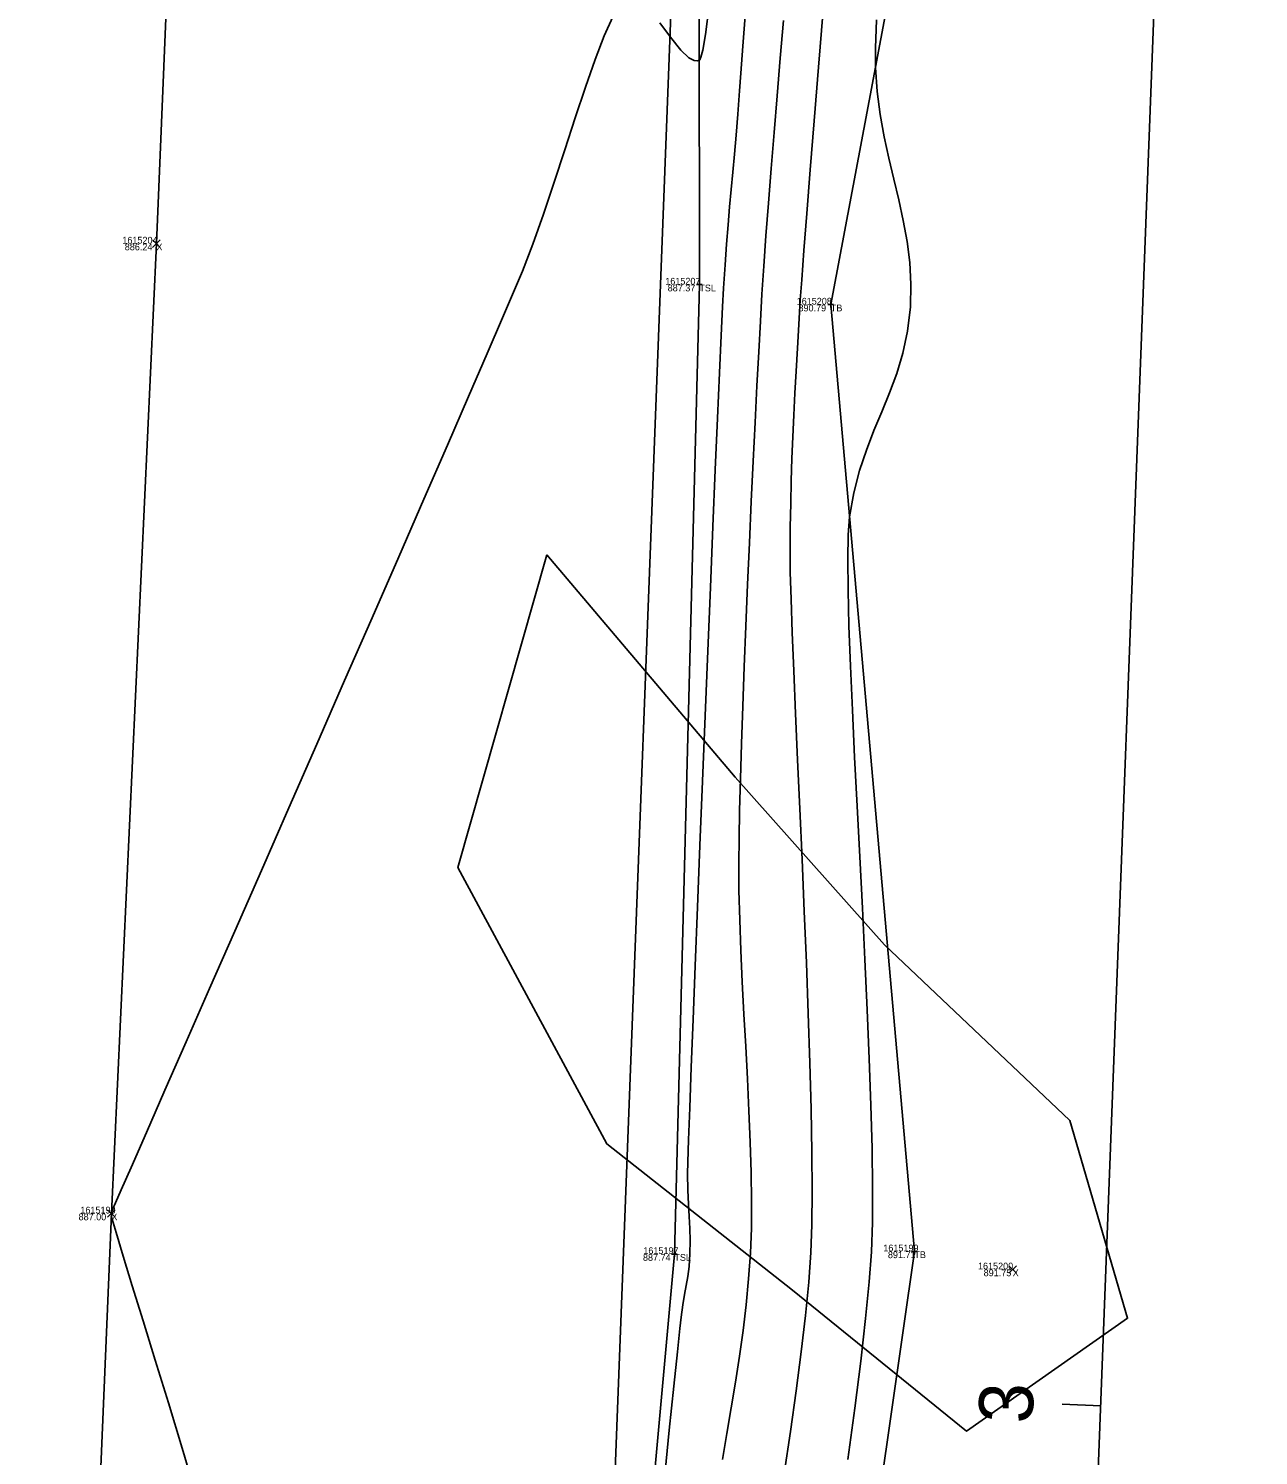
# Model space of a CAD drawing. Extents: x 1957117 to 1971063, y 701601 to 715861.
# Drawn here: x 1962653.6 to 1962717.3, y 702295.5 to 702369.4 of the extents above; entities that cross this region are included whole.
import ezdxf

# ---------------------------------------------------------------- set-up
doc = ezdxf.new("R2010")
doc.units = 0
for name, color, linetype in [('AP_X_Lights', 7, 'Continuous'), ('DT_X_Break_Line', 7, 'Continuous'), ('DT_X_Contour_Major', 7, 'Continuous'), ('DT_X_Contour_Minor', 7, 'Continuous'), ('DT_X_TIN_Hull', 7, 'Continuous'), ('GE_X_CL_20', 7, 'Continuous'), ('PV_P_Drive', 7, 'Continuous'), ('PV_P_Shoulder', 7, 'Continuous'), ('RS_Raster1', 7, 'Continuous'), ('RW_X_Esmt_RR', 7, 'Continuous'), ('SC_Scratch1', 7, 'Continuous'), ('VG_X_Tree_Line_Rt', 7, 'Continuous')]:
    doc.layers.add(name, color=color, linetype=linetype)

msp = doc.modelspace()

# ---------------------------------------------------------------- linework, layer by layer
at = {"layer": 'AP_X_Lights'}
for p, q in [((1962660.068, 702358.044), (1962660.456, 702358.434)), ((1962660.068, 702358.434), (1962660.456, 702358.044)), ((1962657.737, 702307.816), (1962658.125, 702308.206)), ((1962657.737, 702308.206), (1962658.125, 702307.816)), ((1962704.416, 702304.919), (1962704.804, 702305.309)), ((1962704.416, 702305.309), (1962704.804, 702304.919))]:
    msp.add_line(p, q, dxfattribs=at)
at = {"layer": 'DT_X_Break_Line'}
for points in [[(1962712.212, 702702.955), (1962716.271, 702654.75), (1962711.053, 702609.737), (1962713.646, 702554.428), (1962708.781, 702505.283), (1962707.233, 702455.469), (1962704.944, 702406.927), (1962695.192, 702355.079), (1962699.519, 702306.049), (1962692.358, 702256.103), (1962693.103, 702205.318), (1962697.09, 702154.707), (1962695.369, 702143.214), (1962687.557, 702105.709), (1962680.996, 702055.861)], [(1962672.291, 702056.441), (1962678.402, 702106.354), (1962662.847, 702156.902), (1962653.64, 702207.97), (1962682.578, 702256.2), (1962687.088, 702305.912), (1962688.383, 702356.115), (1962688.326, 702413.221), (1962687.321, 702456.746), (1962695.78, 702508.037), (1962696.797, 702556.263), (1962699.455, 702605.505), (1962702.117, 702657.987), (1962703.272, 702699.736)]]:
    msp.add_lwpolyline(points, dxfattribs=at)
at = {"layer": 'DT_X_Contour_Major'}
msp.add_lwpolyline([(1962694.796, 702370.323), (1962694.554, 702367.372), (1962694.328, 702364.596), (1962694.123, 702362.05), (1962693.944, 702359.792), (1962693.796, 702357.879), (1962693.683, 702356.37), (1962693.612, 702355.319), (1962693.535, 702354.04), (1962693.461, 702352.818), (1962693.393, 702351.639), (1962693.33, 702350.491), (1962693.273, 702349.362), (1962693.223, 702348.239), (1962693.179, 702347.109), (1962693.142, 702345.961), (1962693.114, 702344.781), (1962693.093, 702343.556), (1962693.082, 702342.276), (1962693.092, 702341.231), (1962693.13, 702339.826), (1962693.192, 702338.106), (1962693.272, 702336.115), (1962693.368, 702333.898), (1962693.474, 702331.5), (1962693.588, 702328.966), (1962693.703, 702326.34), (1962693.817, 702323.668), (1962693.925, 702320.994), (1962694.023, 702318.363), (1962694.106, 702315.82), (1962694.171, 702313.409), (1962694.214, 702311.176), (1962694.229, 702309.166), (1962694.214, 702307.422), (1962694.164, 702305.99), (1962694.053, 702304.455), (1962693.883, 702302.729), (1962693.663, 702300.843), (1962693.4, 702298.83), (1962693.104, 702296.72), (1962692.783, 702294.545)], dxfattribs=at)
msp.add_lwpolyline([(1962694.796, 702370.323), (1962694.554, 702367.372), (1962694.328, 702364.596), (1962694.123, 702362.05), (1962693.944, 702359.792), (1962693.796, 702357.879), (1962693.683, 702356.37), (1962693.612, 702355.319), (1962693.535, 702354.04), (1962693.461, 702352.818), (1962693.393, 702351.639), (1962693.33, 702350.491), (1962693.273, 702349.362), (1962693.223, 702348.239), (1962693.179, 702347.109), (1962693.142, 702345.961), (1962693.114, 702344.781), (1962693.093, 702343.556), (1962693.082, 702342.276), (1962693.092, 702341.231), (1962693.13, 702339.826), (1962693.192, 702338.106), (1962693.272, 702336.115), (1962693.368, 702333.898), (1962693.474, 702331.5), (1962693.588, 702328.966), (1962693.703, 702326.34), (1962693.817, 702323.668), (1962693.925, 702320.994), (1962694.023, 702318.363), (1962694.106, 702315.82), (1962694.171, 702313.409), (1962694.214, 702311.176), (1962694.229, 702309.166), (1962694.214, 702307.422), (1962694.164, 702305.99), (1962694.053, 702304.455), (1962693.883, 702302.729), (1962693.663, 702300.843), (1962693.4, 702298.83), (1962693.104, 702296.72), (1962692.783, 702294.545)], dxfattribs=at)
at = {"layer": 'DT_X_Contour_Minor'}
for points in [[(1962686.33, 702369.679), (1962686.893, 702368.923), (1962687.432, 702368.247), (1962687.835, 702367.865), (1962688.114, 702367.719), (1962688.288, 702367.708), (1962688.371, 702367.732), (1962688.402, 702367.757), (1962688.464, 702367.884), (1962688.562, 702368.257), (1962688.7, 702369.073), (1962688.883, 702370.558)], [(1962686.33, 702369.679), (1962686.893, 702368.923), (1962687.432, 702368.247), (1962687.835, 702367.865), (1962688.114, 702367.719), (1962688.288, 702367.708), (1962688.371, 702367.732), (1962688.402, 702367.757), (1962688.464, 702367.884), (1962688.562, 702368.257), (1962688.7, 702369.073), (1962688.883, 702370.558)], [(1962657.934, 702308.077), (1962657.997, 702308.221), (1962658.15, 702308.571), (1962658.444, 702309.242), (1962658.95, 702310.394), (1962659.747, 702312.21), (1962660.705, 702314.395), (1962661.803, 702316.896), (1962663.017, 702319.661), (1962664.323, 702322.637), (1962665.699, 702325.773), (1962667.121, 702329.016), (1962668.566, 702332.313), (1962670.012, 702335.614), (1962671.434, 702338.864), (1962672.811, 702342.013), (1962674.119, 702345.008), (1962675.334, 702347.795), (1962676.434, 702350.325), (1962677.395, 702352.543), (1962678.195, 702354.397), (1962678.81, 702355.836), (1962679.217, 702356.807), (1962679.76, 702358.211), (1962680.312, 702359.766), (1962680.866, 702361.414), (1962681.416, 702363.096), (1962681.956, 702364.755), (1962682.48, 702366.332), (1962682.983, 702367.767), (1962683.458, 702369.004), (1962683.899, 702369.984)], [(1962657.934, 702308.077), (1962657.997, 702308.221), (1962658.15, 702308.571), (1962658.444, 702309.242), (1962658.95, 702310.394), (1962659.747, 702312.21), (1962660.705, 702314.395), (1962661.803, 702316.896), (1962663.017, 702319.661), (1962664.323, 702322.637), (1962665.699, 702325.773), (1962667.121, 702329.016), (1962668.566, 702332.313), (1962670.012, 702335.614), (1962671.434, 702338.864), (1962672.811, 702342.013), (1962674.119, 702345.008), (1962675.334, 702347.795), (1962676.434, 702350.325), (1962677.395, 702352.543), (1962678.195, 702354.397), (1962678.81, 702355.836), (1962679.217, 702356.807), (1962679.76, 702358.211), (1962680.312, 702359.766), (1962680.866, 702361.414), (1962681.416, 702363.096), (1962681.956, 702364.755), (1962682.48, 702366.332), (1962682.983, 702367.767), (1962683.458, 702369.004), (1962683.899, 702369.984)], [(1962690.769, 702370.258), (1962690.638, 702368.455), (1962690.536, 702367.066), (1962690.468, 702366.143), (1962690.374, 702364.938), (1962690.284, 702363.855), (1962690.197, 702362.864), (1962690.113, 702361.934), (1962690.031, 702361.035), (1962689.951, 702360.136), (1962689.872, 702359.206), (1962689.794, 702358.214), (1962689.716, 702357.13), (1962689.639, 702355.924), (1962689.587, 702354.967), (1962689.516, 702353.484), (1962689.427, 702351.54), (1962689.324, 702349.198), (1962689.209, 702346.524), (1962689.085, 702343.58), (1962688.954, 702340.432), (1962688.818, 702337.144), (1962688.681, 702333.779), (1962688.544, 702330.402), (1962688.411, 702327.077), (1962688.284, 702323.869), (1962688.165, 702320.842), (1962688.057, 702318.059), (1962687.963, 702315.586), (1962687.885, 702313.486), (1962687.825, 702311.823), (1962687.787, 702310.662), (1962687.773, 702310.067), (1962687.784, 702309.222), (1962687.818, 702308.5), (1962687.861, 702307.853), (1962687.898, 702307.238), (1962687.915, 702306.609), (1962687.896, 702305.921), (1962687.847, 702305.271), (1962687.78, 702304.744), (1962687.701, 702304.278), (1962687.615, 702303.813), (1962687.524, 702303.287), (1962687.434, 702302.638), (1962687.372, 702302.062), (1962687.245, 702300.846), (1962687.061, 702299.066), (1962686.828, 702296.799), (1962686.554, 702294.121)], [(1962690.769, 702370.258), (1962690.638, 702368.455), (1962690.536, 702367.066), (1962690.468, 702366.143), (1962690.374, 702364.938), (1962690.284, 702363.855), (1962690.197, 702362.864), (1962690.113, 702361.934), (1962690.031, 702361.035), (1962689.951, 702360.136), (1962689.872, 702359.206), (1962689.794, 702358.214), (1962689.716, 702357.13), (1962689.639, 702355.924), (1962689.587, 702354.967), (1962689.516, 702353.484), (1962689.427, 702351.54), (1962689.324, 702349.198), (1962689.209, 702346.524), (1962689.085, 702343.58), (1962688.954, 702340.432), (1962688.818, 702337.144), (1962688.681, 702333.779), (1962688.544, 702330.402), (1962688.411, 702327.077), (1962688.284, 702323.869), (1962688.165, 702320.842), (1962688.057, 702318.059), (1962687.963, 702315.586), (1962687.885, 702313.486), (1962687.825, 702311.823), (1962687.787, 702310.662), (1962687.773, 702310.067), (1962687.784, 702309.222), (1962687.818, 702308.5), (1962687.861, 702307.853), (1962687.898, 702307.238), (1962687.915, 702306.609), (1962687.896, 702305.921), (1962687.847, 702305.271), (1962687.78, 702304.744), (1962687.701, 702304.278), (1962687.615, 702303.813), (1962687.524, 702303.287), (1962687.434, 702302.638), (1962687.372, 702302.062), (1962687.245, 702300.846), (1962687.061, 702299.066), (1962686.828, 702296.799), (1962686.554, 702294.121)], [(1962692.744, 702369.795), (1962692.576, 702367.841), (1962692.412, 702365.898), (1962692.252, 702363.986), (1962692.1, 702362.126), (1962691.959, 702360.338), (1962691.831, 702358.645), (1962691.719, 702357.066), (1962691.626, 702355.622), (1962691.544, 702354.228), (1962691.456, 702352.636), (1962691.363, 702350.875), (1962691.267, 702348.974), (1962691.169, 702346.964), (1962691.072, 702344.875), (1962690.976, 702342.735), (1962690.882, 702340.576), (1962690.794, 702338.427), (1962690.711, 702336.318), (1962690.636, 702334.278), (1962690.57, 702332.338), (1962690.514, 702330.528), (1962690.471, 702328.877), (1962690.442, 702327.414), (1962690.427, 702326.171), (1962690.436, 702324.74), (1962690.473, 702323.223), (1962690.532, 702321.639), (1962690.607, 702320.005), (1962690.692, 702318.338), (1962690.782, 702316.657), (1962690.87, 702314.979), (1962690.951, 702313.321), (1962691.018, 702311.701), (1962691.065, 702310.137), (1962691.087, 702308.646), (1962691.077, 702307.246), (1962691.03, 702305.955), (1962690.936, 702304.622), (1962690.806, 702303.287), (1962690.645, 702301.952), (1962690.459, 702300.617), (1962690.253, 702299.282), (1962690.035, 702297.947), (1962689.809, 702296.612), (1962689.582, 702295.278)], [(1962692.744, 702369.795), (1962692.576, 702367.841), (1962692.412, 702365.898), (1962692.252, 702363.986), (1962692.1, 702362.126), (1962691.959, 702360.338), (1962691.831, 702358.645), (1962691.719, 702357.066), (1962691.626, 702355.622), (1962691.544, 702354.228), (1962691.456, 702352.636), (1962691.363, 702350.875), (1962691.267, 702348.974), (1962691.169, 702346.964), (1962691.072, 702344.875), (1962690.976, 702342.735), (1962690.882, 702340.576), (1962690.794, 702338.427), (1962690.711, 702336.318), (1962690.636, 702334.278), (1962690.57, 702332.338), (1962690.514, 702330.528), (1962690.471, 702328.877), (1962690.442, 702327.414), (1962690.427, 702326.171), (1962690.436, 702324.74), (1962690.473, 702323.223), (1962690.532, 702321.639), (1962690.607, 702320.005), (1962690.692, 702318.338), (1962690.782, 702316.657), (1962690.87, 702314.979), (1962690.951, 702313.321), (1962691.018, 702311.701), (1962691.065, 702310.137), (1962691.087, 702308.646), (1962691.077, 702307.246), (1962691.03, 702305.955), (1962690.936, 702304.622), (1962690.806, 702303.287), (1962690.645, 702301.952), (1962690.459, 702300.617), (1962690.253, 702299.282), (1962690.035, 702297.947), (1962689.809, 702296.612), (1962689.582, 702295.278)], [(1962697.555, 702369.823), (1962697.502, 702368.35), (1962697.5, 702367.352), (1962697.587, 702366.106), (1962697.744, 702364.916), (1962697.953, 702363.771), (1962698.195, 702362.662), (1962698.453, 702361.576), (1962698.708, 702360.504), (1962698.942, 702359.433), (1962699.138, 702358.355), (1962699.277, 702357.257), (1962699.341, 702356.129), (1962699.312, 702354.96), (1962699.166, 702353.711), (1962698.923, 702352.571), (1962698.605, 702351.512), (1962698.234, 702350.507), (1962697.834, 702349.529), (1962697.425, 702348.551), (1962697.032, 702347.544), (1962696.675, 702346.482), (1962696.378, 702345.337), (1962696.162, 702344.082), (1962696.094, 702343.161), (1962696.07, 702341.888), (1962696.084, 702340.305), (1962696.133, 702338.449), (1962696.21, 702336.361), (1962696.309, 702334.08), (1962696.426, 702331.645), (1962696.555, 702329.097), (1962696.69, 702326.474), (1962696.826, 702323.816), (1962696.958, 702321.162), (1962697.08, 702318.552), (1962697.186, 702316.025), (1962697.272, 702313.622), (1962697.331, 702311.38), (1962697.359, 702309.341), (1962697.349, 702307.542), (1962697.297, 702306.025), (1962697.182, 702304.471), (1962696.993, 702302.57), (1962696.74, 702300.371), (1962696.431, 702297.923), (1962696.077, 702295.273)], [(1962697.555, 702369.823), (1962697.502, 702368.35), (1962697.5, 702367.352), (1962697.587, 702366.106), (1962697.744, 702364.916), (1962697.953, 702363.771), (1962698.195, 702362.662), (1962698.453, 702361.576), (1962698.708, 702360.504), (1962698.942, 702359.433), (1962699.138, 702358.355), (1962699.277, 702357.257), (1962699.341, 702356.129), (1962699.312, 702354.96), (1962699.166, 702353.711), (1962698.923, 702352.571), (1962698.605, 702351.512), (1962698.234, 702350.507), (1962697.834, 702349.529), (1962697.425, 702348.551), (1962697.032, 702347.544), (1962696.675, 702346.482), (1962696.378, 702345.337), (1962696.162, 702344.082), (1962696.094, 702343.161), (1962696.07, 702341.888), (1962696.084, 702340.305), (1962696.133, 702338.449), (1962696.21, 702336.361), (1962696.309, 702334.08), (1962696.426, 702331.645), (1962696.555, 702329.097), (1962696.69, 702326.474), (1962696.826, 702323.816), (1962696.958, 702321.162), (1962697.08, 702318.552), (1962697.186, 702316.025), (1962697.272, 702313.622), (1962697.331, 702311.38), (1962697.359, 702309.341), (1962697.349, 702307.542), (1962697.297, 702306.025), (1962697.182, 702304.471), (1962696.993, 702302.57), (1962696.74, 702300.371), (1962696.431, 702297.923), (1962696.077, 702295.273)], [(1962662.33, 702293.416), (1962661.597, 702295.853), (1962660.881, 702298.203), (1962660.201, 702300.42), (1962659.573, 702302.457), (1962659.014, 702304.269), (1962658.542, 702305.809), (1962658.173, 702307.031), (1962657.926, 702307.889)], [(1962662.33, 702293.416), (1962661.597, 702295.853), (1962660.881, 702298.203), (1962660.201, 702300.42), (1962659.573, 702302.457), (1962659.014, 702304.269), (1962658.542, 702305.809), (1962658.173, 702307.031), (1962657.926, 702307.889)]]:
    msp.add_lwpolyline(points, dxfattribs=at)
at = {"layer": 'DT_X_TIN_Hull'}
msp.add_lwpolyline([(1962674.559, 702707.745), (1962673.32, 702658.081), (1962672.256, 702607.928), (1962668.525, 702557.8), (1962666.493, 702507.929), (1962664.731, 702458.112), (1962662.325, 702407.833), (1962660.262, 702358.239), (1962657.931, 702308.011), (1962655.854, 702258.355)], dxfattribs=at)
at = {"layer": 'GE_X_CL_20'}
msp.add_line((1962709.172, 702298.053), (1962707.174, 702298.13), dxfattribs=at)
msp.add_lwpolyline([(1962741.373, 703141.619), (1962697.729, 701998.272)], dxfattribs=at)
at = {"layer": 'PV_P_Drive'}
for p, q in [((1962688.383, 702356.261), (1962688.383, 702355.969)), ((1962688.237, 702356.115), (1962688.529, 702356.115)), ((1962688.383, 702356.115), (1962688.383, 702356.115)), ((1962695.046, 702355.079), (1962695.338, 702355.079)), ((1962695.192, 702355.225), (1962695.192, 702354.933)), ((1962695.192, 702355.079), (1962695.192, 702355.079)), ((1962687.088, 702306.058), (1962687.088, 702305.766)), ((1962699.373, 702306.049), (1962699.665, 702306.049)), ((1962699.519, 702306.195), (1962699.519, 702305.903)), ((1962699.519, 702306.049), (1962699.519, 702306.049)), ((1962686.942, 702305.912), (1962687.234, 702305.912)), ((1962687.088, 702305.912), (1962687.088, 702305.912))]:
    msp.add_line(p, q, dxfattribs=at)
at = {"layer": 'RW_X_Esmt_RR'}
msp.add_lwpolyline([(1962674.265, 702039.003), (1962716.391, 703142.573)], dxfattribs=at)
at = {"layer": 'VG_X_Tree_Line_Rt'}
msp.add_lwpolyline([(1962680.476, 702342.118), (1962690.244, 702330.612), (1962697.978, 702321.929), (1962707.563, 702312.822), (1962710.562, 702302.591), (1962702.22, 702296.744), (1962693.207, 702304.046), (1962683.592, 702311.612), (1962675.866, 702325.936), (1962680.476, 702342.118)], dxfattribs=at)

# ---------------------------------------------------------------- texts
at = {"layer": 'GE_X_CL_20'}
msp.add_text('3', height=2.8, rotation=87.81394, dxfattribs=at).set_placement((1962705.634, 702297.11))
at = {"layer": 'PV_P_Shoulder'}
for s, p in [('886.24', (1962658.625, 702357.889)), ('887.37', (1962686.743, 702355.765)), ('890.79', (1962693.517, 702354.729)), ('887.00', (1962656.233, 702307.661)), ('891.71', (1962698.149, 702305.699)), ('887.74', (1962685.462, 702305.562)), ('891.75', (1962703.108, 702304.764))]:
    msp.add_text(s, height=0.35, dxfattribs=at).set_placement(p)
at = {"layer": 'RS_Raster1'}
for s, p in [('1615204', (1962658.499, 702358.239)), ('1615207', (1962686.617, 702356.115)), ('1615208', (1962693.423, 702355.079)), ('1615193', (1962656.325, 702308.011)), ('1615197', (1962685.482, 702305.912)), ('1615199', (1962697.91, 702306.049)), ('1615200', (1962702.814, 702305.114))]:
    msp.add_text(s, height=0.35, dxfattribs=at).set_placement(p)
at = {"layer": 'SC_Scratch1'}
for s, p in [('X', (1962660.262, 702357.889)), ('TSL', (1962688.383, 702355.765)), ('TB', (1962695.192, 702354.729)), ('X', (1962657.931, 702307.661)), ('TB', (1962699.519, 702305.699)), ('TSL', (1962687.088, 702305.562)), ('X', (1962704.61, 702304.764))]:
    msp.add_text(s, height=0.35, dxfattribs=at).set_placement(p)

doc.saveas('drawing.dxf')
